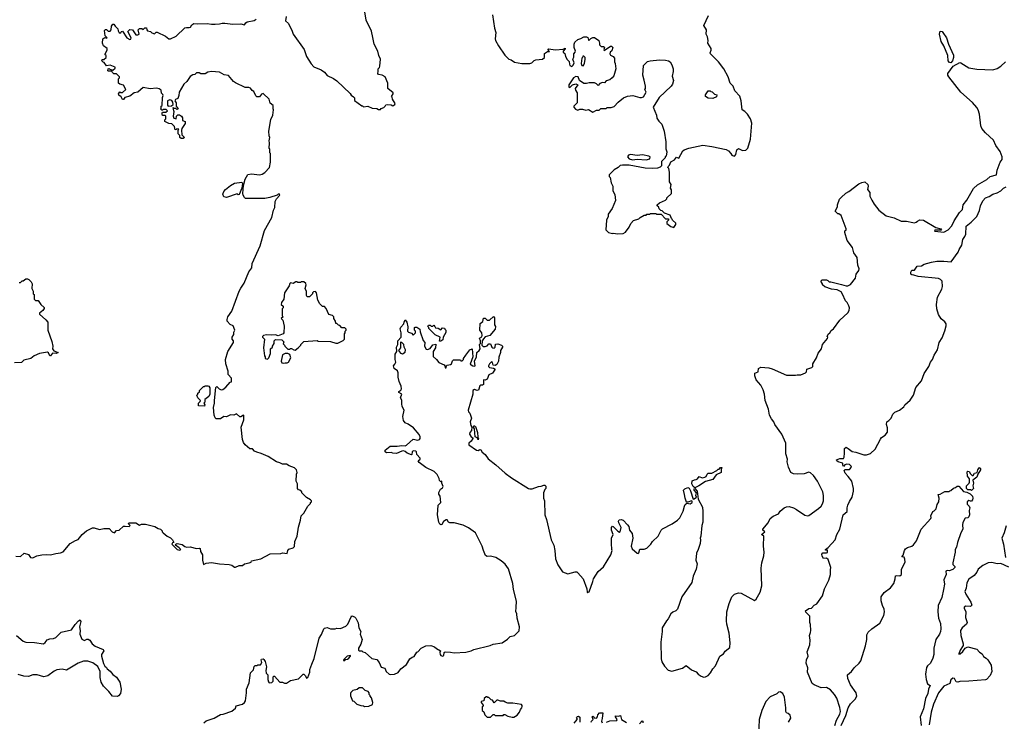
# Model space of a CAD drawing. Extents: x 1933546 to 2138868, y 524910 to 667279.
# Tile 337 of 466: x 2059127 to 2070205, y 611083 to 618980. Entities that reach past the tile are written whole.
import ezdxf

# ---------------------------------------------------------------- set-up
doc = ezdxf.new("R2010")
doc.units = 0

msp = doc.modelspace()

# ---------------------------------------------------------------- linework, layer by layer
at = {"layer": '0CON10XD'}
for points in [[(2062124, 619014), (2062116, 618965), (2062150, 618935), (2062192, 618852), (2062205, 618818), (2062326, 618646), (2062354, 618564), (2062405, 618482), (2062435, 618450), (2062518, 618415), (2062555, 618388), (2062585, 618350), (2062658, 618318), (2062695, 618293), (2062845, 618150), (2062855, 618132), (2062883, 618113), (2062892, 618102), (2062895, 618070), (2062975, 618010), (2062985, 618010), (2062995, 618000), (2063045, 618008), (2063093, 617983), (2063145, 617980), (2063165, 617970), (2063185, 617970), (2063195, 617980), (2063225, 617990), (2063240, 618005), (2063245, 618020), (2063263, 618027), (2063305, 618022), (2063325, 618012), (2063346, 618024), (2063352, 618035), (2063320, 618085), (2063317, 618107), (2063310, 618115), (2063328, 618145), (2063328, 618155), (2063270, 618205), (2063270, 618265), (2063240, 618335), (2063205, 618354), (2063165, 618364), (2063157, 618375), (2063162, 618395), (2063160, 618425), (2063177, 618443), (2063180, 618455), (2063188, 618535), (2063168, 618575), (2063157, 618625), (2063116, 618706), (2063099, 618781), (2063085, 618850), (2063026, 618976), (2063002, 619115)], [(2060950, 617755), (2060946, 617735), (2060950, 617685), (2060980, 617655), (2060967, 617643), (2060943, 617643), (2060930, 617655), (2060928, 617678), (2060910, 617695), (2060910, 617735), (2060918, 617748), (2060895, 617750), (2060888, 617742), (2060875, 617740), (2060868, 617778), (2060838, 617808), (2060805, 617810), (2060760, 617835), (2060758, 617852), (2060770, 617865), (2060770, 617895), (2060765, 617900), (2060735, 617900), (2060728, 617915), (2060728, 617932), (2060735, 617940), (2060772, 617938), (2060790, 617955), (2060775, 617970), (2060745, 617970), (2060735, 617960), (2060725, 617960), (2060713, 617973), (2060720, 617985), (2060720, 618005), (2060730, 618015), (2060732, 618105), (2060742, 618125), (2060738, 618138), (2060723, 618153), (2060717, 618185), (2060695, 618203), (2060665, 618209), (2060595, 618203), (2060515, 618217), (2060456, 618164), (2060413, 618157), (2060365, 618120), (2060310, 618105), (2060295, 618082), (2060285, 618080), (2060270, 618110), (2060241, 618131), (2060238, 618145), (2060252, 618168), (2060265, 618160), (2060285, 618162), (2060320, 618195), (2060295, 618242), (2060253, 618253), (2060240, 618265), (2060240, 618315), (2060250, 618325), (2060250, 618335), (2060239, 618349), (2060215, 618370), (2060185, 618370), (2060170, 618385), (2060165, 618400), (2060125, 618400), (2060120, 618405), (2060122, 618428), (2060135, 618430), (2060142, 618422), (2060175, 618410), (2060200, 618435), (2060200, 618445), (2060143, 618467), (2060105, 618460), (2060078, 618498), (2060065, 618500), (2060050, 618515), (2060055, 618530), (2060075, 618530), (2060100, 618555), (2060100, 618575), (2060090, 618585), (2060090, 618595), (2060112, 618638), (2060110, 618655), (2060070, 618685), (2060060, 618715), (2060062, 618765), (2060085, 618780), (2060105, 618770), (2060110, 618775), (2060088, 618798), (2060082, 618858), (2060092, 618868), (2060105, 618870), (2060122, 618852), (2060145, 618850), (2060156, 618864), (2060159, 618905), (2060175, 618930), (2060185, 618930), (2060200, 618905), (2060230, 618875), (2060233, 618853), (2060245, 618830), (2060265, 618830), (2060272, 618848), (2060285, 618850), (2060334, 618774), (2060365, 618758), (2060378, 618762), (2060382, 618775), (2060342, 618845), (2060365, 618868), (2060396, 618866), (2060435, 618810), (2060455, 618808), (2060470, 618815), (2060460, 618865), (2060475, 618880), (2060502, 618882), (2060515, 618870), (2060535, 618888), (2060555, 618888), (2060557, 618865), (2060565, 618853), (2060600, 618845), (2060615, 618832), (2060645, 618822), (2060662, 618838), (2060675, 618840), (2060768, 618795), (2060805, 618766), (2060825, 618764), (2060887, 618795), (2060985, 618887), (2061005, 618893), (2061035, 618890), (2061050, 618895), (2061065, 618920), (2061085, 618938), (2061125, 618933), (2061235, 618938), (2061285, 618928), (2061325, 618928), (2061375, 618932), (2061405, 618942), (2061435, 618942), (2061525, 618928), (2061615, 618932), (2061655, 618920), (2061672, 618945), (2061686, 618954), (2061765, 618969), (2061786, 618985)], [(2064447, 619035), (2064470, 618885), (2064483, 618835), (2064477, 618765), (2064480, 618745), (2064514, 618684), (2064585, 618580), (2064630, 618535), (2064655, 618528), (2064695, 618502), (2064775, 618488), (2064865, 618488), (2064890, 618495), (2064915, 618520), (2064933, 618527), (2065010, 618535), (2065030, 618555), (2065032, 618598), (2065065, 618620), (2065087, 618623), (2065070, 618645), (2065078, 618652), (2065155, 618639), (2065243, 618647), (2065265, 618660), (2065265, 618650), (2065243, 618627), (2065242, 618615), (2065259, 618599), (2065267, 618565), (2065285, 618530), (2065308, 618508), (2065312, 618478), (2065318, 618465), (2065338, 618452), (2065353, 618467), (2065366, 618494), (2065350, 618535), (2065362, 618558), (2065360, 618595), (2065377, 618613), (2065380, 618625), (2065367, 618667), (2065367, 618703), (2065374, 618726), (2065405, 618758), (2065442, 618768), (2065475, 618788), (2065505, 618788), (2065519, 618779), (2065525, 618750), (2065535, 618750), (2065552, 618768), (2065575, 618781), (2065595, 618781), (2065642, 618745), (2065652, 618715), (2065650, 618695), (2065668, 618678), (2065695, 618678), (2065705, 618670), (2065698, 618645), (2065703, 618633), (2065775, 618683), (2065785, 618683), (2065801, 618665), (2065791, 618629), (2065772, 618615), (2065768, 618595), (2065775, 618580), (2065806, 618566), (2065818, 618545), (2065818, 618505), (2065826, 618486), (2065833, 618425), (2065812, 618348), (2065793, 618325), (2065765, 618302), (2065725, 618290), (2065705, 618270), (2065685, 618272), (2065655, 618260), (2065635, 618240), (2065618, 618258), (2065595, 618268), (2065535, 618270), (2065505, 618260), (2065475, 618260), (2065424, 618294), (2065411, 618335), (2065385, 618340), (2065358, 618325), (2065305, 618248), (2065305, 618220), (2065315, 618218), (2065345, 618248), (2065385, 618256), (2065408, 618248), (2065378, 618205), (2065380, 618185), (2065400, 618155), (2065400, 618045), (2065360, 618005), (2065360, 617995), (2065382, 617972), (2065405, 617962), (2065428, 617972), (2065458, 617972)], [(2065458, 617972), (2065495, 617962), (2065527, 617967), (2065575, 617940), (2065618, 617962), (2065645, 617962), (2065665, 617980), (2065725, 617982), (2065738, 617992), (2065783, 617993), (2065815, 618004), (2065859, 618051), (2065921, 618099), (2065965, 618120), (2066025, 618128), (2066105, 618103), (2066125, 618103), (2066145, 618112), (2066177, 618165), (2066160, 618195), (2066168, 618205), (2066167, 618233), (2066155, 618300), (2066138, 618355), (2066147, 618465), (2066192, 618508), (2066222, 618518), (2066325, 618529), (2066395, 618524), (2066426, 618516), (2066444, 618504), (2066465, 618470), (2066479, 618425), (2066481, 618395), (2066470, 618345), (2066482, 618295), (2066471, 618255), (2066457, 618233), (2066323, 618105), (2066254, 617996), (2066292, 617905), (2066295, 617870), (2066317, 617837), (2066352, 617805), (2066379, 617725), (2066397, 617605), (2066398, 617525), (2066407, 617493), (2066400, 617445), (2066390, 617435), (2066390, 617425), (2066348, 617382), (2066350, 617335), (2066335, 617320), (2066305, 617308), (2066245, 617303), (2066165, 617308), (2065983, 617343), (2065908, 617342), (2065883, 617337), (2065860, 617315), (2065815, 617290), (2065760, 617235), (2065760, 617215), (2065770, 617205), (2065783, 617143), (2065800, 617105), (2065800, 617055), (2065822, 617012), (2065830, 616945), (2065792, 616855), (2065748, 616792), (2065748, 616765), (2065728, 616725), (2065720, 616615), (2065753, 616583), (2065795, 616572), (2065805, 616578), (2065855, 616568), (2065915, 616572), (2065943, 616587), (2065986, 616644), (2066002, 616685), (2066035, 616718), (2066095, 616740), (2066110, 616755), (2066155, 616780), (2066175, 616780), (2066185, 616790), (2066215, 616790), (2066225, 616800), (2066285, 616800), (2066295, 616790), (2066345, 616790), (2066395, 616740), (2066428, 616738), (2066428, 616722), (2066410, 616705), (2066410, 616685), (2066455, 616652), (2066488, 616642), (2066510, 616675), (2066508, 616688), (2066472, 616722), (2066470, 616735), (2066462, 616742), (2066445, 616780), (2066382, 616802), (2066355, 616830), (2066342, 616832), (2066322, 616852), (2066318, 616868), (2066300, 616885), (2066300, 616895), (2066325, 616918), (2066395, 616950), (2066410, 616965), (2066410, 616975), (2066460, 617025), (2066460, 617065), (2066450, 617085), (2066458, 617125), (2066440, 617155), (2066438, 617265), (2066430, 617305), (2066420, 617315), (2066422, 617328), (2066437, 617343), (2066455, 617380), (2066496, 617404), (2066518, 617432), (2066545, 617420), (2066588, 617502), (2066602, 617515), (2066655, 617532), (2066814, 617566), (2066916, 617554), (2067075, 617520), (2067102, 617505), (2067130, 617475), (2067140, 617455), (2067165, 617444), (2067175, 617448), (2067185, 617462), (2067196, 617514), (2067215, 617530), (2067258, 617508), (2067298, 617512), (2067318, 617535), (2067350, 617635), (2067363, 617815), (2067348, 617865), (2067315, 617918), (2067285, 617948), (2067254, 617964), (2067244, 618065), (2067228, 618118), (2067175, 618178), (2067155, 618230), (2067120, 618265), (2067097, 618335), (2067048, 618428), (2066990, 618505), (2066900, 618595), (2066897, 618605), (2066907, 618635), (2066906, 618655), (2066868, 618715), (2066874, 618745), (2066864, 618785), (2066849, 618815), (2066854, 618865), (2066823, 618915), (2066878, 619025)], [(2069605, 618495), (2069587, 618497), (2069572, 618515), (2069569, 618575), (2069524, 618684), (2069494, 618735), (2069477, 618815), (2069485, 618850), (2069505, 618847), (2069515, 618837), (2069556, 618775), (2069578, 618705), (2069632, 618582), (2069634, 618555), (2069622, 618515), (2069605, 618495)], [(2065465, 618460), (2065480, 618485), (2065490, 618535), (2065490, 618555), (2065475, 618570), (2065462, 618568), (2065460, 618555), (2065450, 618545), (2065443, 618485), (2065450, 618465), (2065465, 618460)], [(2065045, 613728), (2065046, 613705), (2065035, 613692), (2065020, 613655), (2065022, 613595), (2065032, 613565), (2065037, 613405), (2065054, 613354), (2065108, 613125), (2065137, 613065), (2065149, 613005), (2065155, 612912), (2065181, 612845), (2065235, 612766), (2065295, 612742), (2065375, 612766), (2065394, 612764), (2065408, 612755), (2065467, 612685), (2065508, 612575), (2065510, 612535), (2065515, 612530), (2065522, 612538), (2065535, 612540), (2065576, 612655), (2065582, 612688), (2065635, 612770), (2065695, 612820), (2065778, 612955), (2065792, 613005), (2065788, 613015), (2065786, 613086), (2065784, 613146), (2065803, 613185), (2065785, 613235), (2065786, 613265), (2065795, 613278), (2065805, 613274), (2065855, 613222), (2065875, 613213), (2065883, 613217), (2065893, 613265), (2065867, 613315), (2065863, 613337), (2065870, 613350), (2065895, 613354), (2065918, 613345), (2065967, 613295), (2065979, 613275), (2065990, 613235), (2066017, 613195), (2066024, 613145), (2066006, 613055), (2066019, 613025), (2066074, 612974), (2066085, 612972), (2066095, 612980), (2066105, 613020), (2066155, 613022), (2066185, 613032), (2066228, 613075), (2066248, 613105), (2066310, 613165), (2066346, 613234), (2066361, 613249), (2066468, 613305), (2066528, 613345), (2066555, 613373), (2066593, 613447), (2066606, 613504), (2066616, 613524), (2066635, 613540), (2066672, 613532), (2066694, 613545), (2066695, 613560), (2066686, 613566), (2066645, 613548), (2066631, 613551), (2066614, 613595), (2066607, 613635), (2066597, 613685), (2066609, 613701), (2066646, 613716), (2066658, 613708), (2066676, 613676), (2066704, 613584), (2066715, 613586), (2066742, 613605), (2066734, 613625), (2066742, 613655), (2066714, 613685), (2066715, 613698), (2066725, 613703), (2066749, 613675), (2066762, 613585), (2066808, 613495), (2066813, 613445), (2066812, 613325), (2066802, 613285), (2066792, 613168), (2066782, 613145), (2066787, 613127), (2066782, 613085), (2066762, 613015), (2066742, 612975), (2066733, 612895), (2066748, 612855), (2066738, 612795), (2066703, 612715), (2066688, 612645), (2066577, 612485), (2066530, 612345), (2066510, 612325), (2066475, 612312), (2066455, 612292), (2066424, 612236), (2066403, 612215), (2066354, 612136), (2066356, 612095), (2066340, 611975), (2066346, 611785), (2066353, 611753), (2066381, 611705), (2066425, 611659), (2066465, 611646), (2066585, 611680), (2066625, 611713), (2066685, 611662), (2066738, 611638), (2066762, 611612), (2066795, 611590), (2066825, 611579), (2066845, 611584), (2066875, 611600), (2066901, 611629), (2066925, 611672), (2066954, 611706), (2067005, 611817), (2067045, 611842), (2067065, 611872), (2067117, 611915), (2067120, 611965), (2067109, 612075), (2067082, 612175), (2067079, 612215), (2067083, 612317), (2067111, 612409), (2067140, 612485), (2067170, 612515), (2067215, 612530), (2067245, 612526), (2067395, 612443), (2067414, 612456), (2067457, 612535), (2067476, 612606), (2067471, 612805), (2067477, 612865), (2067500, 612945), (2067502, 612985), (2067497, 613055), (2067500, 613165), (2067472, 613185), (2067510, 613215), (2067490, 613235), (2067490, 613245), (2067550, 613315), (2067570, 613365), (2067605, 613390), (2067663, 613417), (2067685, 613450), (2067730, 613485), (2067755, 613498), (2067785, 613502), (2067835, 613487), (2067868, 613468), (2067962, 613402), (2067994, 613394), (2068005, 613398), (2068115, 613477), (2068145, 613505), (2068159, 613531), (2068170, 613565), (2068170, 613625), (2068162, 613665), (2068145, 613705), (2068105, 613786), (2068060, 613850), (2068025, 613880), (2068005, 613886), (2067955, 613869), (2067875, 613863), (2067835, 613867), (2067803, 613883), (2067778, 613945), (2067762, 614005), (2067767, 614035), (2067748, 614095), (2067747, 614215), (2067704, 614314), (2067624, 614424), (2067612, 614455), (2067586, 614486), (2067565, 614530), (2067553, 614595), (2067513, 614695), (2067506, 614765), (2067491, 614815), (2067466, 614866), (2067414, 614925), (2067397, 614973), (2067399, 615001), (2067435, 615018), (2067440, 615055), (2067465, 615067), (2067555, 615060), (2067595, 615050), (2067755, 614980), (2067855, 614978), (2067875, 614982), (2067915, 614982), (2067970, 615005), (2067980, 615015), (2067984, 615046), (2068040, 615065), (2068050, 615075), (2068052, 615105), (2068092, 615175), (2068112, 615225), (2068148, 615275), (2068160, 615325), (2068217, 615393), (2068220, 615405), (2068212, 615415), (2068225, 615440), (2068243, 615457), (2068257, 615483), (2068285, 615502), (2068354, 615596), (2068445, 615680), (2068458, 615705), (2068462, 615735), (2068455, 615760), (2068436, 615796), (2068418, 615815), (2068385, 615890), (2068368, 615915), (2068325, 615941), (2068260, 615945), (2068185, 615973), (2068160, 615995), (2068160, 616005), (2068142, 616035), (2068155, 616050), (2068205, 616050), (2068220, 616045), (2068235, 616030), (2068255, 616030), (2068375, 616001), (2068425, 615984), (2068445, 615986), (2068475, 616001), (2068531, 616069), (2068538, 616115), (2068570, 616155), (2068572, 616175), (2068557, 616215), (2068549, 616305), (2068514, 616356), (2068496, 616416), (2068437, 616495), (2068412, 616585), (2068412, 616605), (2068425, 616610), (2068427, 616625), (2068368, 616775), (2068345, 616793), (2068332, 616795), (2068302, 616825), (2068328, 616872), (2068329, 616895), (2068352, 616958), (2068370, 616980), (2068421, 617029), (2068455, 617046), (2068569, 617131), (2068603, 617147), (2068635, 617155), (2068670, 617125), (2068674, 617105), (2068667, 617067), (2068691, 617035), (2068694, 616995), (2068715, 616947), (2068740, 616905), (2068795, 616837), (2068875, 616773), (2068965, 616748), (2069045, 616713), (2069105, 616711), (2069175, 616696), (2069195, 616694), (2069215, 616700), (2069227, 616713), (2069254, 616726), (2069297, 616723), (2069435, 616640), (2069490, 616625), (2069500, 616615), (2069495, 616610), (2069425, 616610), (2069420, 616605), (2069425, 616600), (2069525, 616588), (2069575, 616613), (2069615, 616658), (2069641, 616715), (2069700, 616810), (2069735, 616842), (2069744, 616896), (2069785, 616950), (2069859, 617081), (2069905, 617122), (2070008, 617182), (2070045, 617216), (2070117, 617233), (2070126, 617285), (2070159, 617375), (2070181, 617405), (2070181, 617435), (2070158, 617495), (2070109, 617565), (2070083, 617625), (2069995, 617708), (2069953, 617755), (2069940, 617785), (2069926, 617915), (2069911, 617965), (2069895, 617992), (2069846, 618046), (2069715, 618164), (2069582, 618335), (2069570, 618355), (2069570, 618375), (2069631, 618455), (2069705, 618496), (2069718, 618495), (2069808, 618438), (2069896, 618424), (2070075, 618417), (2070125, 618430), (2070168, 618455), (2070217, 618505)], [(2059085, 612942), (2059135, 612938), (2059176, 612976), (2059225, 612960), (2059250, 612925), (2059275, 612922), (2059320, 612945), (2059374, 612956), (2059425, 612962), (2059475, 612958), (2059535, 612972), (2059585, 612978), (2059615, 612992), (2059695, 613083), (2059755, 613117), (2059785, 613128), (2059828, 613185), (2059878, 613225), (2059945, 613259), (2059965, 613262), (2060025, 613243), (2060075, 613253), (2060132, 613252), (2060168, 613215), (2060195, 613203), (2060215, 613230), (2060247, 613233), (2060295, 613278), (2060315, 613281), (2060360, 613275), (2060370, 613285), (2060350, 613305), (2060353, 613317), (2060435, 613317), (2060475, 613292), (2060498, 613302), (2060542, 613302), (2060646, 613276), (2060685, 613252), (2060710, 613245), (2060730, 613225), (2060730, 613215), (2060740, 613205), (2060785, 613168), (2060825, 613148), (2060846, 613126), (2060860, 613095), (2060845, 613090), (2060838, 613075), (2060898, 613015), (2060925, 613010), (2060940, 613015), (2060922, 613035), (2060880, 613065), (2060882, 613078), (2060897, 613083), (2060953, 613073), (2060985, 613050), (2061004, 613044), (2061045, 613047), (2061115, 613029), (2061145, 613032), (2061158, 613028), (2061160, 612995), (2061184, 612955), (2061184, 612895), (2061195, 612848), (2061225, 612863), (2061285, 612872), (2061375, 612854), (2061485, 612849), (2061515, 612840), (2061545, 612818), (2061555, 612818), (2061595, 612837), (2061632, 612838), (2061656, 612854), (2061710, 612865), (2061730, 612875), (2061735, 612890), (2061840, 612910), (2061945, 612968), (2062065, 612972), (2062085, 612980), (2062135, 612972), (2062143, 613005), (2062155, 613020), (2062205, 613036), (2062218, 613052), (2062222, 613105), (2062247, 613165), (2062262, 613268), (2062288, 613345), (2062293, 613395), (2062323, 613427), (2062368, 613505), (2062400, 613535), (2062400, 613545), (2062410, 613555), (2062410, 613565), (2062400, 613575), (2062355, 613602), (2062300, 613655), (2062300, 613665), (2062280, 613685), (2062265, 613690), (2062253, 613703), (2062252, 613755), (2062238, 613785), (2062240, 613865), (2062248, 613885), (2062240, 613915), (2062220, 613935), (2062158, 613958), (2062127, 613977), (2062085, 613978), (2062055, 613992), (2062015, 614002), (2061922, 614062), (2061845, 614098), (2061795, 614112), (2061770, 614125), (2061745, 614148), (2061715, 614150), (2061664, 614194), (2061645, 614220), (2061632, 614255), (2061620, 614395), (2061647, 614475), (2061650, 614525), (2061645, 614530), (2061615, 614510), (2061605, 614510), (2061565, 614542), (2061535, 614530), (2061498, 614532), (2061455, 614508), (2061425, 614512), (2061385, 614488), (2061338, 614488), (2061325, 614500), (2061315, 614530), (2061309, 614615), (2061320, 614665), (2061318, 614695), (2061335, 614840), (2061345, 614850), (2061370, 614825), (2061393, 614813), (2061412, 614818), (2061446, 614844), (2061495, 614900), (2061510, 614905), (2061510, 614945), (2061473, 614985), (2061472, 615025), (2061447, 615105), (2061441, 615155), (2061470, 615245), (2061532, 615345), (2061532, 615365), (2061518, 615385), (2061518, 615405), (2061538, 615435), (2061538, 615462), (2061548, 615485), (2061530, 615535), (2061495, 615550), (2061462, 615585), (2061460, 615605), (2061470, 615635), (2061512, 615698), (2061597, 615925), (2061615, 615958), (2061654, 616016), (2061705, 616142), (2061738, 616185), (2061742, 616235), (2061833, 616435), (2061882, 616608), (2061962, 616755), (2061982, 616835), (2061998, 616865), (2062002, 616935), (2062018, 616965), (2062052, 617005), (2062048, 617018), (2062035, 617017), (2062024, 617006), (2061942, 616978), (2061885, 616969), (2061669, 616969), (2061655, 616980), (2061642, 617005), (2061639, 617025), (2061646, 617115), (2061664, 617185), (2061692, 617238), (2061735, 617243), (2061825, 617233), (2061855, 617242), (2061885, 617258), (2061937, 617315), (2061948, 617375), (2061950, 617475), (2061943, 617483), (2061940, 617525), (2061935, 617530), (2061938, 617595), (2061932, 617615), (2061942, 617655), (2061934, 617674), (2061930, 617725), (2061953, 617855), (2061976, 617904), (2061982, 617965), (2061977, 617977), (2061978, 618015), (2061945, 618040), (2061932, 618085), (2061865, 618148), (2061847, 618143), (2061825, 618113), (2061795, 618112), (2061785, 618122), (2061763, 618173), (2061744, 618184), (2061725, 618208), (2061705, 618218), (2061665, 618218), (2061555, 618270), (2061534, 618284), (2061475, 618350), (2061428, 618358), (2061375, 618388), (2061285, 618398), (2061245, 618390), (2061215, 618372), (2061165, 618370), (2061145, 618380), (2061115, 618380), (2061097, 618363), (2061075, 618360), (2061045, 618342), (2061007, 618285), (2060972, 618255), (2060920, 618165), (2060916, 618125), (2060906, 618094), (2060880, 618080), (2060873, 618065), (2060887, 618045), (2060888, 618008), (2060910, 617975), (2060895, 617970), (2060885, 617980), (2060865, 617980), (2060855, 617990), (2060850, 617985), (2060862, 617945), (2060852, 617895), (2060861, 617871), (2060888, 617862), (2060890, 617895), (2060905, 617910), (2060925, 617908), (2060948, 617895), (2060958, 617875), (2060960, 617845), (2060990, 617835), (2060987, 617813), (2060950, 617755)], [(2066925, 618092), (2066875, 618098), (2066843, 618115), (2066844, 618135), (2066875, 618180), (2066895, 618180), (2066902, 618172), (2066918, 618168), (2066945, 618140), (2066970, 618135), (2066968, 618112), (2066925, 618092)], [(2060798, 618008), (2060835, 618010), (2060852, 618025), (2060850, 618050), (2060839, 618069), (2060815, 618079), (2060791, 618065), (2060788, 618018), (2060798, 618008)], [(2066023, 617403), (2066075, 617409), (2066175, 617403), (2066216, 617414), (2066222, 617435), (2066205, 617444), (2066135, 617457), (2066075, 617450), (2065999, 617461), (2065976, 617454), (2065966, 617435), (2065985, 617412), (2066023, 617403)], [(2061455, 616980), (2061425, 616985), (2061411, 617015), (2061423, 617047), (2061442, 617068), (2061497, 617113), (2061545, 617140), (2061625, 617150), (2061632, 617135), (2061628, 617085), (2061596, 617014), (2061585, 617010), (2061575, 617018), (2061455, 616980)], [(2068298, 611035), (2068318, 611095), (2068356, 611165), (2068361, 611195), (2068355, 611240), (2068321, 611345), (2068296, 611386), (2068248, 611438), (2068205, 611464), (2068145, 611460), (2068065, 611492), (2068045, 611508), (2067990, 611635), (2067994, 611685), (2067977, 611737), (2067981, 611775), (2067997, 611815), (2067988, 611865), (2068019, 611945), (2068022, 611995), (2068013, 612047), (2068026, 612084), (2068028, 612105), (2068024, 612174), (2068016, 612196), (2068016, 612265), (2067971, 612311), (2067968, 612325), (2068007, 612353), (2068035, 612358), (2068065, 612390), (2068095, 612407), (2068160, 612495), (2068184, 612575), (2068230, 612670), (2068250, 612735), (2068249, 612789), (2068252, 612815), (2068223, 612903), (2068205, 612918), (2068172, 612915), (2068155, 612940), (2068152, 612965), (2068165, 612980), (2068205, 612978), (2068216, 612984), (2068215, 613010), (2068195, 613010), (2068192, 613018), (2068225, 613038), (2068303, 613125), (2068321, 613185), (2068356, 613245), (2068394, 613405), (2068436, 613445), (2068436, 613484), (2068444, 613515), (2068463, 613557), (2068494, 613605), (2068507, 613675), (2068510, 613705), (2068490, 613785), (2068450, 613840), (2068416, 613875), (2068403, 613905), (2068414, 613916), (2068465, 613916), (2068486, 613944), (2068484, 613955), (2068465, 613972), (2068434, 613976), (2068412, 613968), (2068395, 613952), (2068388, 613965), (2068390, 613985), (2068385, 613990), (2068336, 614005), (2068320, 614015), (2068317, 614025), (2068355, 614041), (2068395, 614042), (2068403, 614057), (2068408, 614102), (2068408, 614152), (2068425, 614168), (2068450, 614155), (2068495, 614118), (2068535, 614112), (2068625, 614083), (2068655, 614084), (2068701, 614099), (2068753, 614147), (2068811, 614259), (2068825, 614277), (2068865, 614302), (2068892, 614338), (2068892, 614385), (2068878, 614425), (2068882, 614455), (2068905, 614468), (2068932, 614495), (2068952, 614538), (2068975, 614562), (2069026, 614584), (2069076, 614624), (2069088, 614645), (2069145, 614697), (2069182, 614755), (2069210, 614840), (2069273, 614915), (2069305, 614998), (2069355, 615078), (2069374, 615125), (2069396, 615155), (2069418, 615205), (2069454, 615265), (2069474, 615345), (2069505, 615399), (2069535, 615478), (2069552, 615535), (2069550, 615555), (2069535, 615579), (2069495, 615614), (2069465, 615662), (2069446, 615725), (2069442, 615775), (2069453, 615855), (2069503, 615945), (2069509, 615975), (2069505, 616037), (2069487, 616057), (2069465, 616068), (2069235, 616090), (2069186, 616106), (2069165, 616107), (2069154, 616115), (2069152, 616138), (2069165, 616162), (2069195, 616160), (2069224, 616206), (2069275, 616210), (2069305, 616228), (2069385, 616249), (2069445, 616260), (2069525, 616262), (2069607, 616254), (2069686, 616365), (2069696, 616395), (2069727, 616443), (2069740, 616505), (2069762, 616538), (2069774, 616566), (2069775, 616655), (2069831, 616699), (2069895, 616765), (2069927, 616833), (2069937, 616885), (2069965, 616941), (2069995, 616976), (2070035, 616988), (2070076, 617015), (2070125, 617030), (2070165, 617055), (2070195, 617084), (2070225, 617099)], [(2059122, 616022), (2059135, 616020), (2059155, 616040), (2059165, 616040), (2059195, 616062), (2059215, 616062), (2059230, 616055), (2059255, 616030), (2059268, 616005), (2059263, 615955), (2059278, 615925), (2059280, 615895), (2059290, 615885), (2059290, 615835), (2059305, 615820), (2059335, 615820), (2059364, 615774), (2059402, 615742), (2059402, 615728), (2059388, 615705), (2059350, 615675), (2059350, 615665), (2059422, 615602), (2059443, 615575), (2059442, 615485), (2059487, 615357), (2059499, 615305), (2059496, 615275), (2059512, 615252), (2059560, 615235), (2059536, 615224), (2059495, 615228), (2059475, 615197), (2059465, 615198), (2059451, 615231), (2059438, 615238), (2059348, 615222)], [(2061915, 615160), (2061930, 615175), (2061947, 615223), (2061950, 615275), (2061970, 615295), (2061970, 615305), (2061990, 615335), (2061990, 615365), (2062005, 615380), (2062077, 615377), (2062100, 615355), (2062092, 615332), (2062108, 615318), (2062110, 615305), (2062142, 615272), (2062165, 615270), (2062172, 615278), (2062185, 615280), (2062213, 615263), (2062225, 615262), (2062260, 615285), (2062290, 615315), (2062290, 615325), (2062325, 615358), (2062475, 615368), (2062485, 615362), (2062625, 615357), (2062685, 615338), (2062705, 615338), (2062765, 615368), (2062780, 615385), (2062780, 615445), (2062790, 615455), (2062790, 615475), (2062800, 615485), (2062800, 615495), (2062785, 615510), (2062752, 615512), (2062728, 615538), (2062715, 615540), (2062695, 615560), (2062685, 615560), (2062680, 615585), (2062660, 615615), (2062660, 615635), (2062645, 615650), (2062605, 615660), (2062575, 615730), (2062555, 615750), (2062532, 615752), (2062505, 615780), (2062483, 615823), (2062468, 615905), (2062455, 615920), (2062432, 615918), (2062420, 615905), (2062420, 615895), (2062388, 615862), (2062362, 615862), (2062352, 615875), (2062352, 615922), (2062340, 615955), (2062350, 615995), (2062345, 616010), (2062325, 616030), (2062295, 616030), (2062285, 616020), (2062255, 616020), (2062248, 616028), (2062235, 616030), (2062205, 616010), (2062175, 616018), (2062165, 616010), (2062160, 615985), (2062108, 615905), (2062100, 615835), (2062072, 615795), (2062070, 615775), (2062090, 615755), (2062090, 615735), (2062080, 615725), (2062080, 615645), (2062090, 615635), (2062070, 615615), (2062087, 615597), (2062102, 615532), (2062098, 615455), (2062090, 615445), (2062035, 615422), (2062005, 615432), (2061965, 615428), (2061905, 615432), (2061870, 615425), (2061860, 615415), (2061860, 615405), (2061880, 615385), (2061870, 615285), (2061880, 615195), (2061890, 615185), (2061890, 615165), (2061915, 615160)], [(2061197, 611065), (2061225, 611089), (2061315, 611120), (2061385, 611158), (2061415, 611162), (2061515, 611198), (2061555, 611230), (2061564, 611256), (2061634, 611276), (2061658, 611295), (2061666, 611314), (2061680, 611405), (2061678, 611445), (2061707, 611515), (2061723, 611627), (2061758, 611662), (2061765, 611700), (2061775, 611710), (2061795, 611710), (2061805, 611720), (2061835, 611720), (2061852, 611745), (2061843, 611775), (2061847, 611783), (2061865, 611787), (2061875, 611778), (2061889, 611755), (2061904, 611695), (2061898, 611655), (2061900, 611625), (2061917, 611607), (2061917, 611553), (2061925, 611528), (2061935, 611517), (2061962, 611518), (2061978, 611535), (2061980, 611585), (2061985, 611590), (2061995, 611590), (2062053, 611523), (2062082, 611522), (2062105, 611512), (2062127, 611513), (2062175, 611542), (2062265, 611560), (2062318, 611612), (2062325, 611612), (2062342, 611595), (2062355, 611570), (2062368, 611575), (2062390, 611635), (2062393, 611665), (2062412, 611725), (2062439, 611791), (2062495, 612020), (2062521, 612059), (2062547, 612123), (2062558, 612132), (2062585, 612138), (2062625, 612122), (2062675, 612122), (2062695, 612132), (2062735, 612128), (2062795, 612153), (2062820, 612175), (2062855, 612260), (2062865, 612270), (2062895, 612260), (2062910, 612245), (2062935, 612190), (2062943, 612135), (2062964, 612095), (2062959, 612065), (2062979, 612005), (2062967, 611953), (2062940, 611905), (2062938, 611885), (2062947, 611877), (2062975, 611877), (2062986, 611866), (2063015, 611857), (2063090, 611790), (2063145, 611777), (2063172, 611745), (2063194, 611694), (2063235, 611682), (2063252, 611642), (2063285, 611612), (2063295, 611608), (2063345, 611612), (2063385, 611634), (2063416, 611674), (2063478, 611722), (2063517, 611785), (2063542, 611805), (2063565, 611813), (2063595, 611862), (2063606, 611864), (2063644, 611906), (2063695, 611932), (2063753, 611937), (2063795, 611922), (2063815, 611902), (2063862, 611875), (2063853, 611857), (2063856, 611835), (2063865, 611822), (2063885, 611817), (2063899, 611825), (2063904, 611856), (2063915, 611866), (2063975, 611863), (2064015, 611852), (2064145, 611863), (2064205, 611878), (2064235, 611892), (2064422, 611938), (2064455, 611952), (2064555, 611966), (2064615, 612008), (2064645, 612036), (2064695, 612049), (2064747, 612103), (2064751, 612145), (2064723, 612245), (2064721, 612291), (2064709, 612319), (2064713, 612365), (2064716, 612436), (2064682, 612565), (2064675, 612635), (2064628, 612798), (2064591, 612851), (2064545, 612891), (2064485, 612926), (2064425, 612942), (2064385, 612939), (2064369, 612949), (2064344, 613005), (2064331, 613055), (2064254, 613204), (2064175, 613259), (2064115, 613291), (2064016, 613316), (2063965, 613318), (2063952, 613325), (2063935, 613350), (2063925, 613350), (2063895, 613330), (2063875, 613297), (2063865, 613293), (2063855, 613303), (2063844, 613325), (2063826, 613406), (2063836, 613515), (2063864, 613545), (2063856, 613616), (2063841, 613641), (2063843, 613657), (2063860, 613695), (2063885, 613711), (2063892, 613725), (2063878, 613765), (2063877, 613787), (2063865, 613780), (2063852, 613792), (2063848, 613815), (2063825, 613860), (2063792, 613895), (2063695, 613940), (2063622, 613995), (2063612, 614015), (2063632, 614035), (2063633, 614045), (2063594, 614085), (2063592, 614115), (2063585, 614124), (2063554, 614126), (2063543, 614115), (2063540, 614085), (2063535, 614083), (2063485, 614101), (2063465, 614120), (2063446, 614126), (2063425, 614124), (2063365, 614098), (2063325, 614100), (2063305, 614110), (2063255, 614104), (2063240, 614115), (2063240, 614135), (2063295, 614178), (2063375, 614179), (2063425, 614186), (2063465, 614182), (2063480, 614190), (2063553, 614257), (2063605, 614247), (2063625, 614254), (2063634, 614265), (2063633, 614285), (2063620, 614310), (2063557, 614385), (2063499, 614429), (2063465, 614441), (2063445, 614468), (2063439, 614515), (2063451, 614585), (2063430, 614625), (2063426, 614655), (2063426, 614696), (2063413, 614725), (2063426, 614765), (2063392, 614785), (2063392, 614795), (2063415, 614810), (2063421, 614825), (2063418, 614855), (2063396, 614906), (2063384, 614955), (2063386, 615005), (2063376, 615026), (2063342, 615055), (2063332, 615085), (2063349, 615101), (2063360, 615125), (2063350, 615155), (2063353, 615215), (2063372, 615245), (2063368, 615295), (2063380, 615325), (2063380, 615365), (2063420, 615405), (2063420, 615455), (2063408, 615502), (2063415, 615520), (2063450, 615555), (2063453, 615577), (2063465, 615600), (2063482, 615575), (2063493, 615523), (2063492, 615475), (2063502, 615462), (2063535, 615450), (2063555, 615430), (2063580, 615455), (2063580, 615475), (2063570, 615485), (2063570, 615515), (2063575, 615520), (2063595, 615518), (2063628, 615495), (2063632, 615465), (2063668, 615368), (2063687, 615347), (2063680, 615305), (2063700, 615270), (2063715, 615268), (2063745, 615280), (2063775, 615320), (2063808, 615328), (2063807, 615285), (2063780, 615245), (2063778, 615188), (2063816, 615156), (2063841, 615121), (2063902, 615095), (2063912, 615082), (2063915, 615060), (2063927, 615063), (2063928, 615085), (2063935, 615092), (2063975, 615098), (2063984, 615106), (2063995, 615140), (2064008, 615152), (2064085, 615150), (2064092, 615142), (2064105, 615140), (2064120, 615155), (2064120, 615165), (2064147, 615205), (2064192, 615265), (2064216, 615276), (2064224, 615186), (2064194, 615104), (2064225, 615082), (2064245, 615080), (2064250, 615085), (2064243, 615135), (2064266, 615184), (2064271, 615235), (2064298, 615255), (2064308, 615275), (2064300, 615325), (2064310, 615335), (2064312, 615365), (2064302, 615395), (2064325, 615412), (2064331, 615425), (2064327, 615457), (2064303, 615485), (2064308, 615562), (2064338, 615582), (2064345, 615620), (2064365, 615620), (2064388, 615598), (2064412, 615598), (2064458, 615638), (2064468, 615625), (2064470, 615545), (2064482, 615525), (2064477, 615495), (2064415, 615427), (2064365, 615410), (2064344, 615386), (2064330, 615365), (2064328, 615318), (2064343, 615303), (2064365, 615302), (2064385, 615310), (2064405, 615330), (2064425, 615330), (2064440, 615295), (2064450, 615285), (2064465, 615282), (2064478, 615295), (2064482, 615328), (2064505, 615330), (2064548, 615315), (2064560, 615305), (2064560, 615295), (2064538, 615255), (2064538, 615235), (2064518, 615182), (2064516, 615135), (2064495, 615097), (2064475, 615088), (2064455, 615092), (2064445, 615120), (2064435, 615128), (2064413, 615107), (2064403, 615085), (2064403, 615075), (2064412, 615065), (2064457, 615057), (2064478, 615045), (2064445, 615003), (2064405, 614983), (2064385, 614932), (2064365, 614924), (2064344, 614926), (2064346, 614875), (2064335, 614866), (2064315, 614868), (2064305, 614859), (2064290, 614810), (2064275, 614806), (2064245, 614818), (2064225, 614805), (2064226, 614765), (2064171, 614585), (2064175, 614566), (2064191, 614551), (2064212, 614495), (2064194, 614455), (2064203, 614413), (2064213, 614395), (2064212, 614355), (2064191, 614335), (2064188, 614315), (2064205, 614285), (2064227, 614275), (2064226, 614265), (2064205, 614237), (2064179, 614215), (2064181, 614195), (2064265, 614133), (2064285, 614130), (2064305, 614142), (2064315, 614138), (2064331, 614111), (2064363, 614085), (2064396, 614036), (2064485, 613970), (2064590, 613875), (2064662, 613822), (2064850, 613705), (2064865, 613698), (2064892, 613698), (2064963, 613727), (2064995, 613728), (2065025, 613742), (2065035, 613742), (2065045, 613728)], [(2063850, 615360), (2063858, 615408), (2063802, 615432), (2063730, 615505), (2063730, 615515), (2063720, 615525), (2063725, 615540), (2063745, 615540), (2063755, 615530), (2063775, 615530), (2063785, 615540), (2063798, 615528), (2063805, 615510), (2063837, 615507), (2063865, 615490), (2063885, 615510), (2063908, 615508), (2063910, 615495), (2063920, 615485), (2063922, 615458), (2063890, 615405), (2063888, 615375), (2063865, 615362), (2063850, 615360)], [(2063435, 615220), (2063463, 615237), (2063469, 615265), (2063453, 615293), (2063448, 615325), (2063428, 615348), (2063415, 615350), (2063410, 615345), (2063410, 615285), (2063390, 615255), (2063410, 615225), (2063435, 615220)], [(2059348, 615222), (2059290, 615195), (2059252, 615168), (2059173, 615147), (2059147, 615123), (2059068, 615118)], [(2062095, 615113), (2062115, 615119), (2062135, 615116), (2062153, 615125), (2062178, 615175), (2062165, 615210), (2062142, 615222), (2062115, 615222), (2062085, 615208), (2062070, 615135), (2062077, 615117), (2062095, 615113)], [(2061205, 614630), (2061140, 614635), (2061140, 614665), (2061158, 614682), (2061160, 614695), (2061130, 614725), (2061120, 614755), (2061130, 614765), (2061132, 614778), (2061148, 614792), (2061150, 614805), (2061195, 614850), (2061205, 614850), (2061215, 614860), (2061245, 614860), (2061256, 614856), (2061267, 614835), (2061266, 614764), (2061255, 614740), (2061210, 614705), (2061210, 614675), (2061200, 614665), (2061208, 614645), (2061205, 614630)], [(2064285, 614250), (2064273, 614273), (2064252, 614285), (2064243, 614373), (2064232, 614395), (2064235, 614408), (2064245, 614410), (2064255, 614400), (2064277, 614335), (2064282, 614282), (2064290, 614265), (2064285, 614250)], [(2066725, 613710), (2066706, 613725), (2066691, 613755), (2066695, 613788), (2066718, 613802), (2066737, 613803), (2066755, 613812), (2066773, 613837), (2066805, 613823), (2066835, 613829), (2066850, 613840), (2066861, 613865), (2066873, 613875), (2066915, 613876), (2066970, 613905), (2066985, 613920), (2066998, 613922), (2067012, 613938), (2067025, 613940), (2067030, 613935), (2067020, 613925), (2067020, 613885), (2066963, 613857), (2066924, 613806), (2066845, 613783), (2066768, 613732), (2066725, 613710)], [(2069835, 613680), (2069825, 613690), (2069795, 613690), (2069780, 613705), (2069780, 613735), (2069810, 613765), (2069812, 613775), (2069812, 613812), (2069793, 613843), (2069788, 613892), (2069795, 613900), (2069810, 613895), (2069825, 613870), (2069845, 613850), (2069855, 613850), (2069870, 613875), (2069900, 613885), (2069908, 613915), (2069925, 613940), (2069937, 613927), (2069938, 613915), (2069908, 613865), (2069895, 613830), (2069853, 613797), (2069860, 613765), (2069852, 613735), (2069860, 613705), (2069835, 613680)], [(2068368, 611035), (2068421, 611149), (2068448, 611235), (2068475, 611281), (2068527, 611333), (2068545, 611365), (2068538, 611405), (2068476, 611495), (2068445, 611565), (2068441, 611605), (2068485, 611644), (2068515, 611686), (2068573, 611737), (2068591, 611765), (2068645, 611932), (2068659, 612005), (2068660, 612055), (2068672, 612085), (2068714, 612125), (2068805, 612186), (2068848, 612275), (2068857, 612315), (2068853, 612345), (2068834, 612385), (2068820, 612440), (2068821, 612485), (2068855, 612534), (2068926, 612584), (2068964, 612635), (2068979, 612685), (2068980, 612720), (2068995, 612724), (2069030, 612720), (2069048, 612735), (2069050, 612795), (2069091, 612875), (2069088, 612908), (2069079, 612929), (2069054, 612934), (2069067, 612953), (2069081, 613005), (2069094, 613026), (2069115, 613041), (2069165, 613054), (2069182, 613068), (2069216, 613115), (2069269, 613245), (2069378, 613365), (2069382, 613375), (2069380, 613395), (2069400, 613445), (2069418, 613452), (2069440, 613475), (2069450, 613525), (2069468, 613555), (2069472, 613595), (2069460, 613635), (2069485, 613640), (2069535, 613670), (2069585, 613670), (2069592, 613678), (2069605, 613680), (2069633, 613707), (2069657, 613713), (2069675, 613730), (2069695, 613730), (2069745, 613670), (2069785, 613662), (2069823, 613643), (2069846, 613616), (2069850, 613595), (2069846, 613575), (2069835, 613562), (2069825, 613560), (2069805, 613568), (2069788, 613552), (2069788, 613528), (2069810, 613505), (2069816, 613486), (2069810, 613455), (2069814, 613405), (2069807, 613383), (2069795, 613372), (2069765, 613368), (2069740, 613320), (2069734, 613295), (2069739, 613245), (2069718, 613205), (2069680, 613095), (2069668, 613042), (2069654, 613015), (2069653, 612985), (2069627, 612865), (2069628, 612848), (2069650, 612825), (2069650, 612815), (2069627, 612793), (2069585, 612778), (2069561, 612779), (2069548, 612772), (2069550, 612735), (2069526, 612675), (2069533, 612625), (2069523, 612565), (2069502, 612475), (2069463, 612385), (2069456, 612316), (2069464, 612244), (2069488, 612185), (2069492, 612125), (2069486, 612095), (2069478, 612065), (2069436, 612004), (2069414, 611906), (2069414, 611836), (2069402, 611795), (2069375, 611738), (2069341, 611709), (2069331, 611689), (2069318, 611615), (2069328, 611555), (2069342, 611505), (2069372, 611485), (2069353, 611445), (2069344, 611395), (2069319, 611341), (2069297, 611225), (2069259, 611135), (2069270, 611035)], [(2070225, 613283), (2070204, 613205), (2070179, 613145), (2070198, 613075), (2070218, 612925)], [(2070255, 612817), (2070165, 612859), (2070125, 612857), (2070065, 612871), (2070025, 612866), (2069964, 612836), (2069912, 612795), (2069895, 612760), (2069866, 612724), (2069805, 612682), (2069785, 612640), (2069778, 612582), (2069762, 612545), (2069772, 612515), (2069828, 612425), (2069839, 612391), (2069825, 612374), (2069771, 612379), (2069752, 612368), (2069752, 612355), (2069772, 612315), (2069767, 612253), (2069789, 612195), (2069779, 612175), (2069732, 612135), (2069714, 612105), (2069715, 612050), (2069741, 611955), (2069741, 611935), (2069707, 611885), (2069692, 611842), (2069695, 611838), (2069708, 611842), (2069740, 611870), (2069764, 611906), (2069795, 611921), (2069895, 611894), (2069925, 611860), (2069955, 611841), (2069973, 611813), (2070003, 611795), (2070020, 611775), (2070056, 611715), (2070066, 611645), (2070045, 611600), (2070006, 611555), (2069995, 611551), (2069805, 611533), (2069705, 611531), (2069684, 611524), (2069665, 611527), (2069644, 611564), (2069625, 611570), (2069605, 611548), (2069592, 611508), (2069525, 611479), (2069465, 611405), (2069407, 611275), (2069382, 611185), (2069359, 611045)], [(2059089, 612049), (2059165, 611985), (2059195, 611972), (2059295, 611969), (2059395, 611954), (2059415, 611969), (2059435, 611999), (2059465, 612013), (2059506, 612014), (2059534, 612026), (2059595, 612088), (2059709, 612111), (2059749, 612171), (2059787, 612215), (2059808, 612225), (2059814, 612205), (2059799, 612145), (2059808, 612105), (2059804, 612065), (2059826, 612006), (2059855, 611994), (2059883, 612007), (2059898, 612008), (2059917, 611995), (2059943, 611955), (2059975, 611927), (2060065, 611892), (2060072, 611875), (2060049, 611835), (2060046, 611815), (2060068, 611735), (2060084, 611704), (2060105, 611690), (2060110, 611675), (2060145, 611648), (2060175, 611608), (2060215, 611578), (2060253, 611525), (2060269, 611445), (2060262, 611395), (2060240, 611370), (2060226, 611364), (2060170, 611365), (2060130, 611420), (2060070, 611480), (2060045, 611523), (2060032, 611575), (2060031, 611645), (2060005, 611701), (2059950, 611740), (2059895, 611761), (2059845, 611760), (2059785, 611738), (2059655, 611659), (2059605, 611668), (2059545, 611661), (2059513, 611647), (2059445, 611594), (2059398, 611582), (2059325, 611605), (2059275, 611605), (2059225, 611588), (2059175, 611590), (2059110, 611610)], [(2062775, 611762), (2062792, 611778), (2062815, 611783), (2062830, 611795), (2062850, 611815), (2062850, 611825), (2062810, 611815), (2062770, 611775), (2062775, 611762)], [(2063005, 611250), (2063055, 611252), (2063098, 611272), (2063100, 611295), (2063087, 611347), (2063070, 611365), (2063070, 611375), (2063060, 611385), (2063060, 611405), (2063048, 611418), (2063015, 611430), (2062985, 611458), (2062945, 611460), (2062925, 611442), (2062875, 611430), (2062854, 611406), (2062848, 611395), (2062848, 611368), (2062873, 611313), (2062885, 611310), (2062920, 611275), (2062965, 611260), (2062997, 611257), (2063005, 611250)], [(2064668, 611128), (2064685, 611130), (2064726, 611154), (2064750, 611185), (2064760, 611215), (2064777, 611233), (2064782, 611248), (2064782, 611262), (2064772, 611272), (2064675, 611288), (2064618, 611288), (2064588, 611298), (2064575, 611310), (2064535, 611310), (2064505, 611320), (2064495, 611320), (2064465, 611290), (2064445, 611320), (2064433, 611323), (2064405, 611350), (2064395, 611350), (2064385, 611360), (2064375, 611360), (2064352, 611338), (2064348, 611312), (2064320, 611305), (2064320, 611295), (2064340, 611265), (2064340, 611255), (2064330, 611245), (2064330, 611205), (2064348, 611188), (2064360, 611155), (2064385, 611130), (2064425, 611130), (2064455, 611160), (2064465, 611160), (2064475, 611150), (2064565, 611150), (2064575, 611160), (2064585, 611160), (2064621, 611141), (2064668, 611128)], [(2067777, 611075), (2067803, 611117), (2067795, 611152), (2067775, 611170), (2067755, 611177), (2067747, 611195), (2067748, 611235), (2067732, 611355), (2067715, 611396), (2067685, 611414), (2067665, 611410), (2067645, 611393), (2067572, 611358), (2067523, 611307), (2067476, 611205), (2067446, 611104), (2067439, 610925)], [(2065365, 611062), (2065386, 611084), (2065400, 611105), (2065400, 611115), (2065390, 611125), (2065402, 611138), (2065415, 611140), (2065428, 611128), (2065430, 611075)], [(2065558, 611075), (2065560, 611085), (2065580, 611105), (2065568, 611135), (2065575, 611142), (2065588, 611135), (2065592, 611122), (2065615, 611120), (2065628, 611135), (2065630, 611155), (2065652, 611178), (2065688, 611178), (2065682, 611115), (2065672, 611085), (2065680, 611065)], [(2065730, 611075), (2065765, 611090), (2065845, 611092), (2065848, 611105), (2065830, 611135), (2065830, 611145), (2065865, 611142), (2065885, 611150), (2065898, 611105), (2065955, 611068)], [(2066100, 611055), (2066132, 611088), (2066140, 611085), (2066140, 611065)]]:
    msp.add_lwpolyline(points, dxfattribs=at)

doc.saveas('drawing.dxf')
